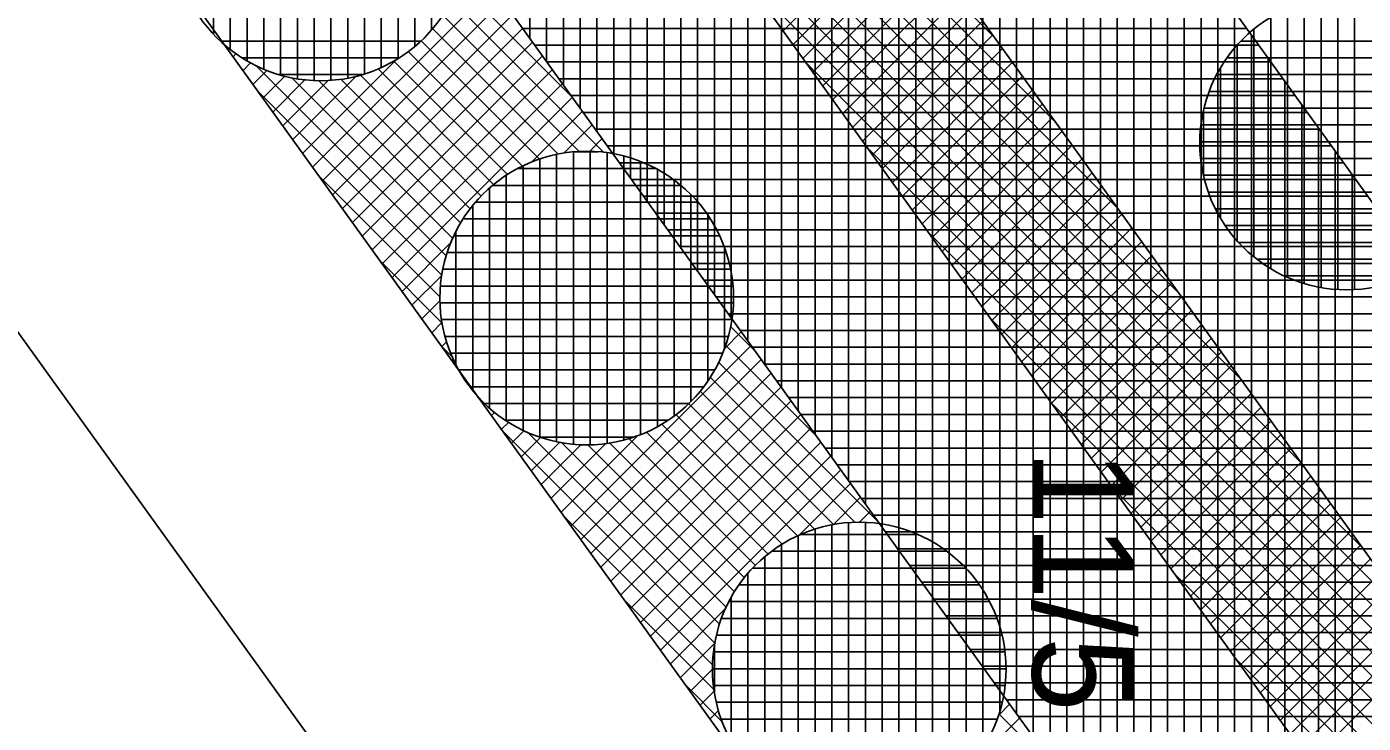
# Model space of a CAD drawing. Extents: x -565346 to -564154, y -1097386 to -1095620.
# Drawn here: x -564272.33 to -564256.4, y -1096149.79 to -1096141.49 of the extents above; entities that cross this region are included whole.
import ezdxf

# ---------------------------------------------------------------- set-up
doc = ezdxf.new("R2010")
doc.units = 0
for name, color, linetype in [('Vrstva 1', 7, 'Continuous'), ('Vrstva 40', 7, 'Continuous'), ('Vrstva 41', 7, 'Continuous'), ('Vrstva 42', 7, 'Continuous'), ('Vrstva 43', 7, 'Continuous'), ('Vrstva 44', 7, 'Continuous')]:
    doc.layers.add(name, color=color, linetype=linetype)

msp = doc.modelspace()

# ---------------------------------------------------------------- linework, layer by layer
at = {"layer": 'Vrstva 1'}
for p, q in [((-564286.49, -1096118.78), (-564248.76, -1096171.14)), ((-564289.91, -1096120.87), (-564256.95, -1096166.62))]:
    msp.add_line(p, q, dxfattribs=at)
at = {"layer": 'Vrstva 41'}
for points in [[(-564213.14, -1096212.119), (-564215.677, -1096213.942), (-564248.76, -1096171.14), (-564286.49, -1096118.78), (-564303.06, -1096086.2), (-564321.97, -1096050.57), (-564327.79, -1096006.41), (-564332.63, -1095955.35), (-564334.17, -1095918.36), (-564331.082, -1095918.814), (-564329.607, -1095955.228), (-564324.705, -1096006.855), (-564319.072, -1096049.639), (-564283.916, -1096117.222), (-564246.344, -1096169.361)], [(-564317.9, -1095918.68), (-564319.837, -1095918.359), (-564322.792, -1095953.471), (-564316.779, -1095990.732), (-564317.708, -1096006.365), (-564312.296, -1096047.478), (-564277.924, -1096113.563), (-564240.773, -1096165.119), (-564207.452, -1096208.029), (-564205.9, -1096206.84), (-564239.15, -1096163.95), (-564276.21, -1096112.52), (-564310.36, -1096046.86), (-564315.7, -1096006.29), (-564314.77, -1095990.63), (-564320.6, -1095954.5), (-564320.51, -1095950.21)]]:
    msp.add_lwpolyline(points, close=True, dxfattribs=at)
at = {"layer": 'Vrstva 42'}
for p, q in [((-564269.599, -1096132.812), (-564260.78, -1096141.631)), ((-564268.869, -1096133.824), (-564260.05, -1096142.643)), ((-564268.14, -1096134.837), (-564259.321, -1096143.656)), ((-564267.41, -1096135.85), (-564258.591, -1096144.668)), ((-564266.68, -1096136.862), (-564257.862, -1096145.68)), ((-564265.95, -1096137.875), (-564257.133, -1096146.692)), ((-564265.22, -1096138.887), (-564256.403, -1096147.705)), ((-564264.491, -1096139.9), (-564255.674, -1096148.717)), ((-564261.879, -1096140.105), (-564263.311, -1096141.537)), ((-564261.761, -1096140.27), (-564263.192, -1096141.701)), ((-564261.642, -1096140.434), (-564263.074, -1096141.866)), ((-564261.524, -1096140.599), (-564262.956, -1096142.03)), ((-564261.405, -1096140.763), (-564262.837, -1096142.195)), ((-564263.761, -1096140.913), (-564254.944, -1096149.729)), ((-564261.287, -1096140.927), (-564262.719, -1096142.359)), ((-564266.77, -1096141.015), (-564268.919, -1096143.164)), ((-564267.179, -1096140.974), (-564265.824, -1096142.328)), ((-564261.168, -1096141.092), (-564262.6, -1096142.523)), ((-564266.652, -1096141.18), (-564268.801, -1096143.328)), ((-564267.264, -1096141.172), (-564265.448, -1096142.988)), ((-564266.533, -1096141.344), (-564268.682, -1096143.493)), ((-564267.367, -1096141.351), (-564265.739, -1096142.979)), ((-564261.05, -1096141.256), (-564262.482, -1096142.688)), ((-564266.415, -1096141.508), (-564268.564, -1096143.657)), ((-564267.489, -1096141.512), (-564265.993, -1096143.008)), ((-564260.932, -1096141.42), (-564262.363, -1096142.852)), ((-564266.297, -1096141.673), (-564268.445, -1096143.822)), ((-564267.626, -1096141.657), (-564266.216, -1096143.068)), ((-564260.813, -1096141.585), (-564262.245, -1096143.017)), ((-564269.832, -1096141.814), (-564269.867, -1096141.849)), ((-564267.918, -1096141.88), (-564269.038, -1096143)), ((-564266.178, -1096141.837), (-564268.327, -1096143.986)), ((-564267.779, -1096141.787), (-564266.416, -1096143.15)), ((-564260.695, -1096141.749), (-564262.126, -1096143.181)), ((-564269.657, -1096141.922), (-564269.748, -1096142.013)), ((-564269.463, -1096142.011), (-564269.63, -1096142.178)), ((-564269.592, -1096141.955), (-564267.328, -1096144.219)), ((-564266.06, -1096142.001), (-564268.208, -1096144.15)), ((-564268.139, -1096141.993), (-564266.761, -1096143.371)), ((-564267.949, -1096141.9), (-564266.597, -1096143.252)), ((-564263.031, -1096141.925), (-564254.215, -1096150.742)), ((-564260.576, -1096141.914), (-564262.008, -1096143.345)), ((-564269.249, -1096142.079), (-564269.511, -1096142.342)), ((-564269.002, -1096142.115), (-564269.393, -1096142.506)), ((-564268.733, -1096142.129), (-564269.275, -1096142.671)), ((-564269.165, -1096142.098), (-564267.253, -1096144.011)), ((-564268.401, -1096142.08), (-564269.156, -1096142.835)), ((-564268.849, -1096142.131), (-564267.155, -1096143.826)), ((-564268.583, -1096142.115), (-564267.04, -1096143.658)), ((-564268.349, -1096142.066), (-564266.908, -1096143.507)), ((-564265.941, -1096142.166), (-564268.09, -1096144.315)), ((-564260.458, -1096142.078), (-564261.889, -1096143.51)), ((-564269.574, -1096142.255), (-564267.38, -1096144.449)), ((-564265.823, -1096142.33), (-564267.972, -1096144.479)), ((-564260.339, -1096142.242), (-564261.771, -1096143.674)), ((-564265.704, -1096142.495), (-564266.315, -1096143.106)), ((-564260.221, -1096142.407), (-564261.652, -1096143.838)), ((-564265.586, -1096142.659), (-564265.924, -1096142.998)), ((-564260.102, -1096142.571), (-564261.534, -1096144.003)), ((-564265.467, -1096142.823), (-564265.62, -1096142.976)), ((-564259.984, -1096142.736), (-564261.415, -1096144.167)), ((-564265.349, -1096142.988), (-564265.362, -1096143.001)), ((-564262.301, -1096142.938), (-564253.485, -1096151.754)), ((-564259.865, -1096142.9), (-564261.297, -1096144.332)), ((-564259.747, -1096143.064), (-564261.179, -1096144.496)), ((-564268.845, -1096143.268), (-564267.403, -1096144.709)), ((-564259.629, -1096143.229), (-564261.06, -1096144.66)), ((-564259.51, -1096143.393), (-564260.942, -1096144.825)), ((-564259.392, -1096143.558), (-564260.823, -1096144.989)), ((-564259.273, -1096143.722), (-564260.705, -1096145.153)), ((-564261.572, -1096143.951), (-564252.756, -1096152.766)), ((-564259.155, -1096143.886), (-564260.586, -1096145.318)), ((-564267.272, -1096144.063), (-564267.853, -1096144.643)), ((-564259.036, -1096144.051), (-564260.468, -1096145.482)), ((-564268.115, -1096144.28), (-564267.377, -1096145.018)), ((-564258.918, -1096144.215), (-564260.349, -1096145.647)), ((-564258.799, -1096144.379), (-564260.231, -1096145.811)), ((-564267.38, -1096144.454), (-564267.735, -1096144.808)), ((-564258.681, -1096144.544), (-564260.112, -1096145.975)), ((-564267.402, -1096144.758), (-564267.616, -1096144.972)), ((-564258.562, -1096144.708), (-564259.994, -1096146.14)), ((-564258.444, -1096144.873), (-564259.875, -1096146.304)), ((-564267.377, -1096145.016), (-564267.498, -1096145.137)), ((-564263.938, -1096145.063), (-564263.636, -1096145.365)), ((-564260.842, -1096144.963), (-564252.026, -1096153.779)), ((-564258.326, -1096145.037), (-564259.757, -1096146.468)), ((-564263.809, -1096145.125), (-564264.015, -1096145.331)), ((-564258.207, -1096145.201), (-564259.639, -1096146.633)), ((-564267.386, -1096145.292), (-564267.26, -1096145.418)), ((-564267.323, -1096145.245), (-564267.379, -1096145.301)), ((-564263.69, -1096145.289), (-564265.839, -1096147.438)), ((-564263.998, -1096145.286), (-564262.906, -1096146.378)), ((-564258.089, -1096145.366), (-564259.52, -1096146.797)), ((-564267.246, -1096145.45), (-564267.261, -1096145.465)), ((-564263.572, -1096145.454), (-564265.721, -1096147.602)), ((-564264.08, -1096145.486), (-564262.177, -1096147.39)), ((-564257.97, -1096145.53), (-564259.402, -1096146.962)), ((-564263.454, -1096145.618), (-564265.602, -1096147.767)), ((-564264.182, -1096145.667), (-564262.453, -1096147.397)), ((-564257.852, -1096145.695), (-564259.283, -1096147.126)), ((-564263.335, -1096145.782), (-564265.484, -1096147.931)), ((-564264.301, -1096145.831), (-564262.709, -1096147.423)), ((-564257.733, -1096145.859), (-564259.165, -1096147.29)), ((-564266.898, -1096145.951), (-564266.905, -1096145.959)), ((-564263.217, -1096145.947), (-564265.366, -1096148.096)), ((-564264.437, -1096145.978), (-564262.937, -1096147.478)), ((-564260.112, -1096145.976), (-564251.297, -1096154.791)), ((-564257.615, -1096146.023), (-564259.046, -1096147.455)), ((-564266.75, -1096146.086), (-564266.787, -1096146.123)), ((-564263.098, -1096146.111), (-564265.247, -1096148.26)), ((-564264.588, -1096146.11), (-564263.14, -1096147.557)), ((-564257.496, -1096146.188), (-564258.928, -1096147.619)), ((-564266.585, -1096146.204), (-564266.669, -1096146.287)), ((-564266.656, -1096146.304), (-564264.125, -1096148.836)), ((-564266.403, -1096146.304), (-564266.55, -1096146.452)), ((-564266.348, -1096146.33), (-564264.069, -1096148.608)), ((-564262.98, -1096146.275), (-564265.129, -1096148.424)), ((-564264.941, -1096146.323), (-564263.489, -1096147.774)), ((-564264.756, -1096146.225), (-564263.324, -1096147.657)), ((-564257.378, -1096146.352), (-564258.809, -1096147.783)), ((-564266.201, -1096146.386), (-564266.432, -1096146.616)), ((-564265.973, -1096146.441), (-564266.313, -1096146.78)), ((-564265.717, -1096146.467), (-564266.195, -1096146.945)), ((-564265.424, -1096146.457), (-564266.076, -1096147.109)), ((-564265.047, -1096146.363), (-564265.958, -1096147.274)), ((-564265.952, -1096146.443), (-564263.989, -1096148.405)), ((-564265.639, -1096146.473), (-564263.89, -1096148.222)), ((-564265.379, -1096146.45), (-564263.772, -1096148.057)), ((-564265.149, -1096146.398), (-564263.639, -1096147.908)), ((-564262.861, -1096146.44), (-564265.01, -1096148.589)), ((-564262.743, -1096146.604), (-564264.892, -1096148.753)), ((-564257.259, -1096146.516), (-564258.691, -1096147.948)), ((-564262.624, -1096146.769), (-564264.773, -1096148.918)), ((-564257.141, -1096146.681), (-564258.572, -1096148.112)), ((-564262.506, -1096146.933), (-564263.12, -1096147.547)), ((-564259.382, -1096146.988), (-564250.567, -1096155.803)), ((-564257.022, -1096146.845), (-564258.454, -1096148.277)), ((-564262.387, -1096147.097), (-564262.714, -1096147.424)), ((-564256.904, -1096147.01), (-564258.335, -1096148.441)), ((-564262.269, -1096147.262), (-564262.401, -1096147.394)), ((-564256.786, -1096147.174), (-564258.217, -1096148.605)), ((-564265.927, -1096147.317), (-564264.151, -1096149.092)), ((-564256.667, -1096147.338), (-564258.098, -1096148.77)), ((-564256.549, -1096147.503), (-564257.98, -1096148.934)), ((-564256.43, -1096147.667), (-564257.862, -1096149.099)), ((-564256.312, -1096147.832), (-564257.743, -1096149.263)), ((-564258.653, -1096148.001), (-564249.838, -1096156.816)), ((-564256.193, -1096147.996), (-564257.625, -1096149.427)), ((-564256.075, -1096148.16), (-564257.506, -1096149.592)), ((-564265.197, -1096148.329), (-564264.134, -1096149.392)), ((-564255.956, -1096148.325), (-564257.388, -1096149.756)), ((-564264.001, -1096148.428), (-564264.655, -1096149.082)), ((-564255.838, -1096148.489), (-564257.269, -1096149.92)), ((-564255.719, -1096148.654), (-564257.151, -1096150.085)), ((-564264.124, -1096148.834), (-564264.536, -1096149.246)), ((-564255.601, -1096148.818), (-564257.032, -1096150.249)), ((-564257.923, -1096149.014), (-564249.108, -1096157.828)), ((-564264.154, -1096149.147), (-564264.418, -1096149.411)), ((-564264.468, -1096149.341), (-564264.034, -1096149.776)), ((-564264.132, -1096149.407), (-564264.299, -1096149.575)), ((-564264.08, -1096149.639), (-564264.181, -1096149.739)), ((-564260.611, -1096149.563), (-564260.745, -1096149.697)), ((-564260.738, -1096149.677), (-564259.988, -1096150.427)), ((-564260.492, -1096149.728), (-564262.641, -1096151.877))]:
    msp.add_line(p, q, dxfattribs=at)
msp.add_lwpolyline([(-564322.318, -1095918.024), (-564324.311, -1095917.856), (-564327.322, -1095953.642), (-564321.3, -1095990.958), (-564322.226, -1096006.529), (-564316.652, -1096048.867), (-564298.213, -1096083.6), (-564281.777, -1096115.914), (-564244.285, -1096167.937), (-564211.109, -1096210.658), (-564209.483, -1096209.49), (-564242.801, -1096166.581), (-564280.063, -1096114.871), (-564296.384, -1096082.78), (-564314.716, -1096048.249), (-564320.218, -1096006.455), (-564319.291, -1095990.856), (-564325.309, -1095953.567)], close=True, dxfattribs=at)
at = {"layer": 'Vrstva 43'}
for p, q in [((-564266.33, -1096141.626), (-564266.33, -1096129.652)), ((-564266.13, -1096141.904), (-564266.13, -1096129.93)), ((-564265.93, -1096142.181), (-564265.93, -1096130.208)), ((-564265.73, -1096142.459), (-564265.73, -1096130.485)), ((-564265.53, -1096142.736), (-564265.53, -1096130.763)), ((-564265.33, -1096143.014), (-564265.33, -1096131.04)), ((-564265.13, -1096143.291), (-564265.13, -1096131.318)), ((-564264.93, -1096143.569), (-564264.93, -1096131.595)), ((-564264.73, -1096143.847), (-564264.73, -1096131.873)), ((-564264.53, -1096144.124), (-564264.53, -1096132.15)), ((-564264.33, -1096144.402), (-564264.33, -1096132.428)), ((-564264.13, -1096144.679), (-564264.13, -1096132.706)), ((-564263.93, -1096144.957), (-564263.93, -1096132.983)), ((-564263.73, -1096145.234), (-564263.73, -1096133.261)), ((-564263.53, -1096145.512), (-564263.53, -1096133.538)), ((-564263.33, -1096145.789), (-564263.33, -1096133.816)), ((-564263.13, -1096146.067), (-564263.13, -1096134.093)), ((-564262.93, -1096146.344), (-564262.93, -1096134.371)), ((-564262.73, -1096146.622), (-564262.73, -1096134.648)), ((-564262.53, -1096146.9), (-564262.53, -1096134.926)), ((-564262.33, -1096147.177), (-564262.33, -1096135.203)), ((-564262.13, -1096147.455), (-564262.13, -1096135.481)), ((-564261.93, -1096147.732), (-564261.93, -1096135.759)), ((-564261.73, -1096148.01), (-564261.73, -1096136.036)), ((-564261.53, -1096148.287), (-564261.53, -1096136.314)), ((-564261.33, -1096148.565), (-564261.33, -1096136.591)), ((-564261.13, -1096148.842), (-564261.13, -1096136.869)), ((-564260.93, -1096149.12), (-564260.93, -1096137.146)), ((-564260.73, -1096149.397), (-564260.73, -1096137.424)), ((-564260.53, -1096149.675), (-564260.53, -1096137.701)), ((-564260.33, -1096149.953), (-564260.33, -1096137.979)), ((-564260.13, -1096150.23), (-564260.13, -1096138.256)), ((-564259.93, -1096150.508), (-564259.93, -1096138.534)), ((-564259.73, -1096150.785), (-564259.73, -1096138.812)), ((-564259.53, -1096151.063), (-564259.53, -1096139.089)), ((-564259.33, -1096151.34), (-564259.33, -1096139.367)), ((-564259.13, -1096151.618), (-564259.13, -1096139.644)), ((-564258.93, -1096151.895), (-564258.93, -1096139.922)), ((-564258.73, -1096152.173), (-564258.73, -1096140.199)), ((-564258.53, -1096152.45), (-564258.53, -1096140.477)), ((-564258.33, -1096152.728), (-564258.33, -1096140.754)), ((-564258.13, -1096153.005), (-564258.13, -1096141.032)), ((-564257.93, -1096153.283), (-564257.93, -1096141.31)), ((-564266.414, -1096141.51), (-564257.786, -1096141.51)), ((-564266.27, -1096141.71), (-564257.641, -1096141.71)), ((-564257.73, -1096153.561), (-564257.73, -1096141.587)), ((-564257.53, -1096153.838), (-564257.53, -1096141.865)), ((-564266.126, -1096141.91), (-564257.497, -1096141.91)), ((-564265.981, -1096142.11), (-564257.353, -1096142.11)), ((-564257.33, -1096154.116), (-564257.33, -1096142.142)), ((-564265.837, -1096142.31), (-564257.209, -1096142.31)), ((-564265.693, -1096142.51), (-564257.065, -1096142.51)), ((-564257.13, -1096154.393), (-564257.13, -1096142.42)), ((-564265.549, -1096142.71), (-564256.921, -1096142.71)), ((-564256.93, -1096154.671), (-564256.93, -1096142.697)), ((-564265.405, -1096142.91), (-564256.777, -1096142.91)), ((-564256.73, -1096154.948), (-564256.73, -1096142.975)), ((-564265.261, -1096143.11), (-564256.633, -1096143.11)), ((-564265.117, -1096143.31), (-564256.488, -1096143.31)), ((-564256.53, -1096155.226), (-564256.53, -1096143.252)), ((-564264.973, -1096143.51), (-564256.344, -1096143.51)), ((-564264.828, -1096143.71), (-564256.2, -1096143.71)), ((-564264.684, -1096143.91), (-564256.056, -1096143.91)), ((-564264.54, -1096144.11), (-564255.912, -1096144.11)), ((-564264.396, -1096144.31), (-564255.768, -1096144.31)), ((-564264.252, -1096144.51), (-564255.624, -1096144.51)), ((-564264.108, -1096144.71), (-564255.48, -1096144.71)), ((-564263.964, -1096144.91), (-564255.336, -1096144.91)), ((-564263.82, -1096145.11), (-564255.191, -1096145.11)), ((-564263.675, -1096145.31), (-564255.047, -1096145.31)), ((-564263.531, -1096145.51), (-564254.903, -1096145.51)), ((-564263.387, -1096145.71), (-564254.759, -1096145.71)), ((-564263.243, -1096145.91), (-564254.615, -1096145.91)), ((-564263.099, -1096146.11), (-564254.471, -1096146.11)), ((-564262.955, -1096146.31), (-564254.327, -1096146.31)), ((-564262.811, -1096146.51), (-564254.183, -1096146.51)), ((-564262.667, -1096146.71), (-564254.038, -1096146.71)), ((-564262.522, -1096146.91), (-564253.894, -1096146.91)), ((-564262.378, -1096147.11), (-564253.75, -1096147.11)), ((-564262.234, -1096147.31), (-564253.606, -1096147.31)), ((-564262.09, -1096147.51), (-564253.462, -1096147.51)), ((-564261.946, -1096147.71), (-564253.318, -1096147.71)), ((-564261.802, -1096147.91), (-564253.174, -1096147.91)), ((-564261.658, -1096148.11), (-564253.03, -1096148.11)), ((-564261.514, -1096148.31), (-564252.885, -1096148.31)), ((-564261.369, -1096148.51), (-564252.741, -1096148.51)), ((-564261.225, -1096148.71), (-564252.597, -1096148.71)), ((-564261.081, -1096148.91), (-564252.453, -1096148.91)), ((-564260.937, -1096149.11), (-564252.309, -1096149.11)), ((-564260.793, -1096149.31), (-564252.165, -1096149.31)), ((-564260.649, -1096149.51), (-564252.021, -1096149.51)), ((-564260.505, -1096149.71), (-564251.877, -1096149.71))]:
    msp.add_line(p, q, dxfattribs=at)
for points in [[(-564173.087, -1096301.985), (-564179.49, -1096264.63), (-564192.762, -1096228.697), (-564195.888, -1096224.348), (-564194.264, -1096223.181), (-564206.02, -1096206.88), (-564207.452, -1096208.029), (-564240.773, -1096165.119), (-564277.924, -1096113.563), (-564312.296, -1096047.478), (-564317.708, -1096006.365)], [(-564324.705, -1096006.855), (-564319.072, -1096049.639), (-564283.916, -1096117.222), (-564246.344, -1096169.361), (-564213.14, -1096212.119), (-564215.677, -1096213.942), (-564204.005, -1096230.182), (-564201.974, -1096228.723), (-564199.442, -1096232.246), (-564186.765, -1096266.582), (-564180.797, -1096301.38)]]:
    msp.add_lwpolyline(points, dxfattribs=at)
at = {"layer": 'Vrstva 44'}
for p, q in [((-564269.3, -1096138.7), (-564269.3, -1096142.066)), ((-564269.1, -1096138.656), (-564269.1, -1096142.109)), ((-564268.9, -1096138.637), (-564268.9, -1096142.13)), ((-564268.7, -1096138.639), (-564268.7, -1096142.129)), ((-564268.5, -1096138.665), (-564268.5, -1096142.102)), ((-564269.5, -1096138.771), (-564269.5, -1096141.996)), ((-564268.3, -1096138.713), (-564268.3, -1096142.051)), ((-564268.1, -1096138.791), (-564268.1, -1096141.975)), ((-564269.9, -1096139.005), (-564269.9, -1096141.762)), ((-564269.7, -1096138.871), (-564269.7, -1096141.895)), ((-564267.9, -1096138.898), (-564267.9, -1096141.869)), ((-564267.7, -1096139.042), (-564267.7, -1096141.723)), ((-564270.1, -1096139.189), (-564270.1, -1096141.577)), ((-564267.5, -1096139.239), (-564267.5, -1096141.527)), ((-564257.1, -1096141.201), (-564257.1, -1096144.55)), ((-564256.9, -1096141.152), (-564256.9, -1096144.596)), ((-564256.7, -1096141.129), (-564256.7, -1096144.62)), ((-564256.5, -1096141.129), (-564256.5, -1096144.621)), ((-564257.5, -1096141.378), (-564257.5, -1096144.37)), ((-564257.3, -1096141.275), (-564257.3, -1096144.474)), ((-564257.7, -1096141.52), (-564257.7, -1096144.23)), ((-564270.018, -1096141.66), (-564267.628, -1096141.66)), ((-564257.9, -1096141.709), (-564257.9, -1096144.039)), ((-564257.852, -1096141.66), (-564255.337, -1096141.66)), ((-564269.76, -1096141.86), (-564267.886, -1096141.86)), ((-564258.02, -1096141.86), (-564255.171, -1096141.86)), ((-564258.1, -1096141.982), (-564258.1, -1096143.765)), ((-564269.323, -1096142.06), (-564268.328, -1096142.06)), ((-564258.141, -1096142.06), (-564255.048, -1096142.06)), ((-564258.232, -1096142.26), (-564254.959, -1096142.26)), ((-564258.3, -1096142.487), (-564258.3, -1096143.267)), ((-564258.295, -1096142.46), (-564254.896, -1096142.46)), ((-564258.33, -1096142.66), (-564254.858, -1096142.66)), ((-564265.81, -1096142.981), (-564265.81, -1096146.464)), ((-564265.805, -1096142.98), (-564265.517, -1096142.98)), ((-564265.61, -1096142.974), (-564265.61, -1096146.47)), ((-564265.41, -1096142.992), (-564265.41, -1096146.455)), ((-564258.343, -1096142.86), (-564254.846, -1096142.86)), ((-564266.41, -1096143.147), (-564266.41, -1096146.299)), ((-564266.21, -1096143.066), (-564266.21, -1096146.38)), ((-564266.01, -1096143.012), (-564266.01, -1096146.435)), ((-564265.21, -1096143.032), (-564265.21, -1096146.416)), ((-564265.01, -1096143.097), (-564265.01, -1096146.349)), ((-564258.333, -1096143.06), (-564254.857, -1096143.06)), ((-564266.61, -1096143.26), (-564266.61, -1096146.187)), ((-564266.475, -1096143.18), (-564264.827, -1096143.18)), ((-564264.81, -1096143.19), (-564264.81, -1096146.255)), ((-564264.61, -1096143.32), (-564264.61, -1096146.128)), ((-564258.301, -1096143.26), (-564254.89, -1096143.26)), ((-564266.81, -1096143.413), (-564266.81, -1096146.033)), ((-564266.772, -1096143.38), (-564264.532, -1096143.38)), ((-564258.243, -1096143.46), (-564254.947, -1096143.46)), ((-564267.01, -1096143.622), (-564267.01, -1096145.825)), ((-564266.977, -1096143.58), (-564264.329, -1096143.58)), ((-564264.41, -1096143.492), (-564264.41, -1096145.953)), ((-564267.124, -1096143.78), (-564264.18, -1096143.78)), ((-564264.21, -1096143.732), (-564264.21, -1096145.71)), ((-564258.157, -1096143.66), (-564255.032, -1096143.66)), ((-564267.21, -1096143.929), (-564267.21, -1096145.516)), ((-564258.04, -1096143.86), (-564255.151, -1096143.86)), ((-564267.237, -1096143.98), (-564264.07, -1096143.98)), ((-564257.88, -1096144.06), (-564255.308, -1096144.06)), ((-564267.314, -1096144.18), (-564263.989, -1096144.18)), ((-564264.01, -1096144.124), (-564264.01, -1096145.326)), ((-564257.663, -1096144.26), (-564255.527, -1096144.26)), ((-564267.367, -1096144.38), (-564263.938, -1096144.38)), ((-564267.395, -1096144.58), (-564263.91, -1096144.58)), ((-564257.331, -1096144.46), (-564255.856, -1096144.46)), ((-564267.401, -1096144.78), (-564263.905, -1096144.78)), ((-564267.383, -1096144.98), (-564263.923, -1096144.98)), ((-564267.34, -1096145.18), (-564263.964, -1096145.18)), ((-564267.272, -1096145.38), (-564264.032, -1096145.38)), ((-564267.178, -1096145.58), (-564264.129, -1096145.58)), ((-564267.045, -1096145.78), (-564264.258, -1096145.78)), ((-564266.869, -1096145.98), (-564264.438, -1096145.98)), ((-564266.62, -1096146.18), (-564264.687, -1096146.18)), ((-564266.209, -1096146.38), (-564265.095, -1096146.38)), ((-564262.73, -1096147.425), (-564262.73, -1096150.862)), ((-564262.53, -1096147.399), (-564262.53, -1096150.888)), ((-564262.33, -1096147.397), (-564262.33, -1096150.891)), ((-564262.13, -1096147.418), (-564262.13, -1096150.872)), ((-564261.93, -1096147.461), (-564261.93, -1096150.827)), ((-564263.13, -1096147.554), (-564263.13, -1096150.734)), ((-564263.099, -1096147.54), (-564261.707, -1096147.54)), ((-564262.93, -1096147.477), (-564262.93, -1096150.812)), ((-564261.73, -1096147.529), (-564261.73, -1096150.757)), ((-564263.447, -1096147.74), (-564261.363, -1096147.74)), ((-564263.33, -1096147.659), (-564263.33, -1096150.628)), ((-564261.53, -1096147.63), (-564261.53, -1096150.658)), ((-564261.33, -1096147.764), (-564261.33, -1096150.524)), ((-564263.672, -1096147.94), (-564261.137, -1096147.94)), ((-564263.53, -1096147.807), (-564263.53, -1096150.482)), ((-564263.73, -1096148.003), (-564263.73, -1096150.286)), ((-564261.13, -1096147.947), (-564261.13, -1096150.342)), ((-564263.836, -1096148.14), (-564260.972, -1096148.14)), ((-564260.93, -1096148.205), (-564260.93, -1096150.084)), ((-564263.956, -1096148.34), (-564260.852, -1096148.34)), ((-564263.93, -1096148.29), (-564263.93, -1096150)), ((-564264.046, -1096148.54), (-564260.764, -1096148.54)), ((-564264.106, -1096148.74), (-564260.703, -1096148.74)), ((-564260.73, -1096148.64), (-564260.73, -1096149.647)), ((-564264.13, -1096148.859), (-564264.13, -1096149.425)), ((-564264.141, -1096148.94), (-564260.667, -1096148.94)), ((-564264.152, -1096149.14), (-564260.656, -1096149.14)), ((-564264.142, -1096149.34), (-564260.667, -1096149.34)), ((-564264.109, -1096149.54), (-564260.702, -1096149.54)), ((-564264.048, -1096149.74), (-564260.76, -1096149.74))]:
    msp.add_line(p, q, dxfattribs=at)
for centre in [(-564268.823, -1096140.383), (-564256.595, -1096142.875), (-564265.652, -1096144.723), (-564262.404, -1096149.144)]:
    msp.add_circle(centre, 1.75, dxfattribs=at)

# ---------------------------------------------------------------- texts
at = {"layer": 'Vrstva 40'}
msp.add_text('11/5', height=1.2, rotation=270, dxfattribs=at).set_placement((-564260.34, -1096146.53))

doc.saveas('drawing.dxf')
